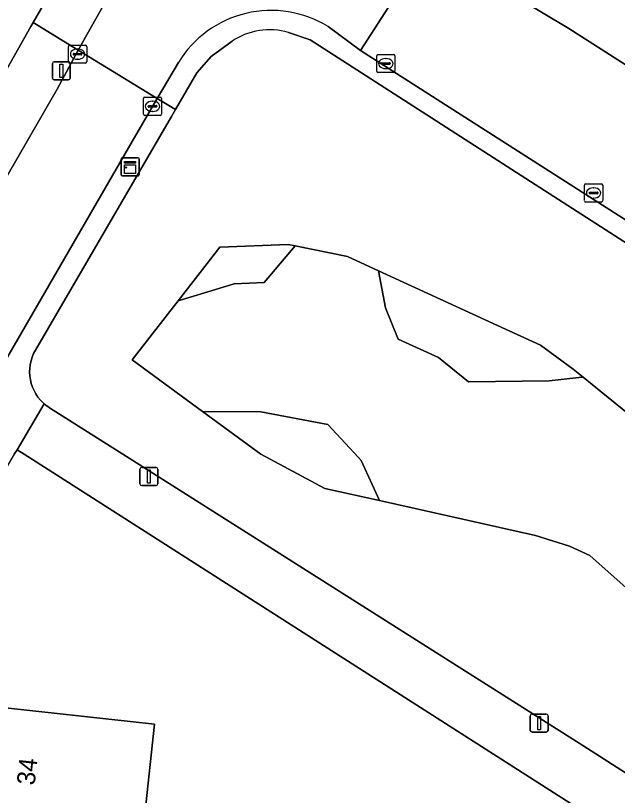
# Model space of a CAD drawing. Extents: x 162396 to 163643, y 386452 to 387406.
# Drawn here: x 162921.28 to 162954.54, y 386731.16 to 386774.24 of the extents above; entities that cross this region are included whole.
import ezdxf

# ---------------------------------------------------------------- set-up
doc = ezdxf.new("R2010")
doc.units = 0
for name, color, linetype in [('IMGEO_Erf', 7, 'Continuous'), ('IMGEO_Groenvoorziening', 7, 'Continuous'), ('IMGEO_Kast', 7, 'Continuous'), ('IMGEO_Kolk', 7, 'Continuous'), ('IMGEO_Lichtmast', 7, 'Continuous'), ('IMGEO_Pand', 7, 'Continuous'), ('IMGEO_Pand_nummerreeks', 7, 'Continuous'), ('IMGEO_Rijbaan_lokaal_gesloten', 7, 'Continuous'), ('IMGEO_Rijbaan_lokaal_open', 7, 'Continuous'), ('IMGEO_Voetpad_open', 7, 'Continuous')]:
    doc.layers.add(name, color=color, linetype=linetype)

msp = doc.modelspace()

# ---------------------------------------------------------------- linework, layer by layer
at = {"layer": 'IMGEO_Erf'}
for points in [[(162932.823, 386652.31), (162934.978, 386654.725), (162936.722, 386656.679), (162939.36, 386659.635), (162950.734, 386672.38), (162953.337, 386675.295), (162954.931, 386677.078), (162957.707, 386680.182), (162969.169, 386692.999), (162984.352, 386710.007), (162921.76, 386750), (162921.361, 386750.255), (162921.212, 386750), (162863.497, 386651.323), (162799.834, 386651.914)], [(162901.78, 386704.782), (162902.268, 386709.253), (162906.621, 386708.779), (162907.333, 386715.302), (162908.85, 386715.136), (162909.548, 386721.538), (162913.469, 386721.11), (162913.958, 386725.6), (162914.448, 386730.091), (162918.809, 386729.616), (162919.518, 386736.116), (162928.964, 386735.085), (162928.422, 386730.115), (162928.244, 386728.48), (162927.766, 386724.093), (162924.444, 386724.456), (162923.789, 386718.45), (162919.016, 386718.97), (162918.462, 386713.889), (162917.764, 386707.488), (162916.157, 386707.663), (162915.627, 386707.721), (162915.343, 386705.114)]]:
    msp.add_lwpolyline(points, dxfattribs=at)
at = {"layer": 'IMGEO_Groenvoorziening'}
for points in [[(162883.326, 386779.885), (162912.75, 386761.17), (162912.9, 386761.084), (162913.057, 386761.011), (162913.219, 386760.952), (162913.387, 386760.909), (162913.557, 386760.88), (162913.73, 386760.867), (162913.902, 386760.869), (162914.074, 386760.887), (162914.244, 386760.92), (162914.41, 386760.968), (162914.571, 386761.031), (162914.726, 386761.108), (162914.874, 386761.198), (162915.012, 386761.301), (162915.141, 386761.416), (162915.26, 386761.542), (162915.366, 386761.679), (162915.464, 386761.831), (162922.117, 386773.641), (162922.244, 386773.863), (162923.386, 386775.848)], [(162965.791, 386754.754), (162937.555, 386772.892), (162936.369, 386773.302)], [(162933.244, 386772.825), (162932.095, 386771.974), (162931.293, 386771.067), (162930.124, 386769.057), (162929.894, 386768.662), (162922.378, 386755.748), (162922.28, 386755.561), (162922.199, 386755.366), (162922.136, 386755.165), (162922.091, 386754.959), (162922.065, 386754.749), (162922.057, 386754.538), (162922.069, 386754.328), (162922.099, 386754.119), (162922.148, 386753.913), (162922.214, 386753.713), (162922.299, 386753.52), (162922.4, 386753.335), (162922.518, 386753.16), (162922.651, 386752.996), (162922.797, 386752.844), (162922.868, 386752.783), (162922.957, 386752.706), (162923.129, 386752.583), (162923.157, 386752.565), (162927.211, 386750), (162952.63, 386733.915), (162986.082, 386712.5)], [(162957.175, 386740.704), (162953.012, 386744.401), (162951.901, 386744.92), (162950.015, 386745.506), (162941.386, 386747.441), (162938.366, 386748.118), (162934.841, 386750), (162931.617, 386752.363), (162927.716, 386755.224), (162930.261, 386758.485), (162932.569, 386761.442), (162936.338, 386761.59), (162936.73, 386761.51), (162939.622, 386760.919), (162941.334, 386760.136), (162947.921, 386757.121), (162950.295, 386756.035), (162952.102, 386754.711), (162952.644, 386754.27), (162953.64, 386753.46), (162957.896, 386750)], [(162957.896, 386750), (162953.64, 386753.46), (162952.644, 386754.27), (162952.414, 386754.245), (162950.768, 386754.068), (162946.307, 386754.005), (162944.65, 386755.344), (162942.419, 386756.365), (162941.718, 386758.087), (162941.334, 386760.136), (162939.622, 386760.919), (162936.73, 386761.51), (162935.026, 386759.49), (162933.368, 386759.426), (162930.261, 386758.485), (162927.716, 386755.224), (162931.617, 386752.363), (162934.834, 386752.346), (162938.531, 386751.645), (162940.24, 386749.816), (162940.379, 386749.667), (162941.386, 386747.441), (162950.015, 386745.506), (162951.901, 386744.92), (162953.012, 386744.401), (162957.175, 386740.704)]]:
    msp.add_lwpolyline(points, dxfattribs=at)
for points in [[(162930.261, 386758.485), (162933.368, 386759.426), (162935.026, 386759.49), (162936.73, 386761.51), (162936.338, 386761.59), (162932.569, 386761.442)], [(162941.334, 386760.136), (162941.718, 386758.087), (162942.419, 386756.365), (162944.65, 386755.344), (162946.307, 386754.005), (162950.768, 386754.068), (162952.414, 386754.245), (162952.644, 386754.27), (162952.102, 386754.711), (162950.295, 386756.035), (162947.921, 386757.121)], [(162941.386, 386747.441), (162940.379, 386749.667), (162940.24, 386749.816), (162938.531, 386751.645), (162934.834, 386752.346), (162931.617, 386752.363), (162934.841, 386750), (162938.366, 386748.118)]]:
    msp.add_lwpolyline(points, close=True, dxfattribs=at)
msp.add_arc((162935.32, 386769.702), 3.75, 73.7474, 123.6099, dxfattribs=at)
at = {"layer": 'IMGEO_Kast'}
for p, q in [((162927.112, 386765.456), (162927.112, 386766.297)), ((162927.112, 386766.297), (162927.112, 386765.456)), ((162927.187, 386766.381), (162928.028, 386766.381)), ((162928.028, 386766.381), (162927.187, 386766.381)), ((162928.112, 386766.306), (162928.112, 386765.465)), ((162928.112, 386765.465), (162928.112, 386766.306)), ((162928.037, 386765.381), (162927.196, 386765.381)), ((162927.196, 386765.381), (162928.037, 386765.381))]:
    msp.add_line(p, q, dxfattribs=at)
for points in [[(162927.307, 386766.171), (162927.907, 386766.171), (162927.907, 386766.086), (162927.307, 386766.086), (162927.307, 386766.171)], [(162927.307, 386765.996), (162927.907, 386765.996), (162927.907, 386765.507), (162927.307, 386765.507), (162927.307, 386765.996)]]:
    msp.add_lwpolyline(points, dxfattribs=at)
msp.add_circle((162927.391, 386765.845), 0.0377, dxfattribs=at)
for centre, start, end in [((162927.19, 386766.303), 92.4484, 184.2845), ((162927.19, 386766.303), 92.4484, 184.2845), ((162928.034, 386766.303), 2.4484, 94.2845), ((162928.034, 386766.303), 2.4484, 94.2845), ((162927.19, 386765.459), 182.4484, 274.2845), ((162927.19, 386765.459), 182.4484, 274.2845), ((162928.034, 386765.459), 272.4484, 4.2845), ((162928.034, 386765.459), 272.4484, 4.2845)]:
    msp.add_arc(centre, 0.0779, start, end, dxfattribs=at)
at = {"layer": 'IMGEO_Kolk'}
for p, q in [((162924.209, 386771.68), (162924.209, 386772.532)), ((162924.284, 386772.606), (162925.136, 386772.606)), ((162924.697, 386772.386), (162924.722, 386772.386)), ((162925.21, 386772.532), (162925.21, 386771.68)), ((162924.468, 386772.1), (162924.468, 386772.112)), ((162924.906, 386772.063), (162924.508, 386772.063)), ((162924.511, 386772.149), (162924.909, 386772.149)), ((162924.72, 386771.826), (162924.695, 386771.826)), ((162924.952, 386772.112), (162924.952, 386772.1)), ((162941.246, 386771.158), (162941.246, 386772.01)), ((162941.321, 386772.084), (162942.173, 386772.084)), ((162941.734, 386771.864), (162941.759, 386771.864)), ((162942.247, 386772.01), (162942.247, 386771.158)), ((162925.136, 386771.606), (162924.284, 386771.606)), ((162941.505, 386771.578), (162941.505, 386771.59)), ((162941.943, 386771.541), (162941.545, 386771.541)), ((162941.548, 386771.627), (162941.946, 386771.627)), ((162941.989, 386771.59), (162941.989, 386771.578)), ((162942.173, 386771.084), (162941.321, 386771.084)), ((162941.757, 386771.304), (162941.732, 386771.304)), ((162928.351, 386768.798), (162928.351, 386769.65)), ((162928.426, 386769.724), (162929.278, 386769.724)), ((162929.352, 386769.65), (162929.352, 386768.798)), ((162928.61, 386769.218), (162928.61, 386769.23)), ((162928.653, 386769.267), (162929.051, 386769.267)), ((162928.839, 386769.504), (162928.864, 386769.504)), ((162929.094, 386769.23), (162929.094, 386769.218)), ((162929.048, 386769.181), (162928.65, 386769.181)), ((162928.862, 386768.944), (162928.837, 386768.944)), ((162929.278, 386768.724), (162928.426, 386768.724)), ((162952.802, 386764.938), (162953.654, 386764.938)), ((162952.727, 386764.012), (162952.727, 386764.864)), ((162953.029, 386764.481), (162953.427, 386764.481)), ((162953.215, 386764.718), (162953.24, 386764.718)), ((162953.728, 386764.864), (162953.728, 386764.012)), ((162952.986, 386764.432), (162952.986, 386764.444)), ((162953.424, 386764.395), (162953.026, 386764.395)), ((162953.238, 386764.158), (162953.213, 386764.158)), ((162953.47, 386764.444), (162953.47, 386764.432)), ((162953.654, 386763.938), (162952.802, 386763.938))]:
    msp.add_line(p, q, dxfattribs=at)
for points in [[(162924.209, 386771.68), (162924.209, 386772.532)], [(162924.284, 386772.606), (162925.136, 386772.606)], [(162925.21, 386772.532), (162925.21, 386771.68)], [(162941.246, 386771.158), (162941.246, 386772.01)], [(162941.321, 386772.084), (162942.173, 386772.084)], [(162942.247, 386772.01), (162942.247, 386771.158)], [(162925.136, 386771.606), (162924.284, 386771.606)], [(162942.173, 386771.084), (162941.321, 386771.084)], [(162928.351, 386768.798), (162928.351, 386769.65)], [(162928.426, 386769.724), (162929.278, 386769.724)], [(162929.352, 386769.65), (162929.352, 386768.798)], [(162929.278, 386768.724), (162928.426, 386768.724)], [(162952.802, 386764.938), (162953.654, 386764.938)], [(162952.727, 386764.012), (162952.727, 386764.864)], [(162953.728, 386764.864), (162953.728, 386764.012)], [(162953.654, 386763.938), (162952.802, 386763.938)]]:
    msp.add_lwpolyline(points, dxfattribs=at)
for centre, radius, start, end in [((162924.286, 386772.53), 0.0765, 91.552, 178.448), ((162924.286, 386772.53), 0.0765, 91.552, 178.448), ((162925.134, 386772.53), 0.0765, 1.552, 88.448), ((162925.134, 386772.53), 0.0765, 1.552, 88.448), ((162924.508, 386772.109), 0.0403, 85.8775, 175.7526), ((162924.505, 386772.099), 0.0366, 178.938, 274.7102), ((162924.909, 386772.106), 0.043, 264.8664, 352.4533), ((162924.913, 386772.111), 0.0386, 1.7309, 96.639), ((162941.323, 386772.008), 0.0765, 91.552, 178.448), ((162941.323, 386772.008), 0.0765, 91.552, 178.448), ((162942.171, 386772.008), 0.0765, 1.552, 88.448), ((162942.171, 386772.008), 0.0765, 1.552, 88.448), ((162924.286, 386771.682), 0.0765, 181.552, 268.448), ((162924.286, 386771.682), 0.0765, 181.552, 268.448), ((162925.134, 386771.682), 0.0765, 271.552, 358.448), ((162925.134, 386771.682), 0.0765, 271.552, 358.448), ((162941.545, 386771.587), 0.0403, 85.8775, 175.7526), ((162941.542, 386771.577), 0.0366, 178.938, 274.7102), ((162941.946, 386771.584), 0.043, 264.8664, 352.4533), ((162941.95, 386771.589), 0.0386, 1.7309, 96.639), ((162941.323, 386771.16), 0.0765, 181.552, 268.448), ((162941.323, 386771.16), 0.0765, 181.552, 268.448), ((162942.171, 386771.16), 0.0765, 271.552, 358.448), ((162942.171, 386771.16), 0.0765, 271.552, 358.448), ((162928.428, 386769.648), 0.0765, 91.552, 178.448), ((162928.428, 386769.648), 0.0765, 91.552, 178.448), ((162929.276, 386769.648), 0.0765, 1.552, 88.448), ((162929.276, 386769.648), 0.0765, 1.552, 88.448), ((162928.65, 386769.227), 0.0403, 85.8775, 175.7526), ((162928.647, 386769.217), 0.0366, 178.938, 274.7102), ((162929.051, 386769.224), 0.043, 264.8664, 352.4533), ((162929.055, 386769.229), 0.0386, 1.7309, 96.639), ((162928.428, 386768.8), 0.0765, 181.552, 268.448), ((162928.428, 386768.8), 0.0765, 181.552, 268.448), ((162929.276, 386768.8), 0.0765, 271.552, 358.448), ((162929.276, 386768.8), 0.0765, 271.552, 358.448), ((162952.804, 386764.862), 0.0765, 91.552, 178.448), ((162952.804, 386764.862), 0.0765, 91.552, 178.448), ((162953.652, 386764.862), 0.0765, 1.552, 88.448), ((162953.652, 386764.862), 0.0765, 1.552, 88.448), ((162953.026, 386764.441), 0.0403, 85.8775, 175.7526), ((162953.431, 386764.443), 0.0386, 1.7309, 96.639), ((162953.023, 386764.431), 0.0366, 178.938, 274.7102), ((162953.427, 386764.438), 0.043, 264.8664, 352.4533), ((162952.804, 386764.014), 0.0765, 181.552, 268.448), ((162952.804, 386764.014), 0.0765, 181.552, 268.448), ((162953.652, 386764.014), 0.0765, 271.552, 358.448), ((162953.652, 386764.014), 0.0765, 271.552, 358.448)]:
    msp.add_arc(centre, radius, start, end, dxfattribs=at)
for centre, major_axis, ratio, start_param, end_param in [((162924.696, 386772.106), (-0.387, 0.002), 0.722429, 4.712389, 7.853982), ((162924.721, 386772.106), (-0.39, 0.002), 0.717154, 1.570796, 4.712389), ((162941.733, 386771.584), (-0.387, 0.002), 0.722429, 4.712389, 7.853982), ((162941.758, 386771.584), (-0.39, 0.002), 0.717154, 1.570796, 4.712389), ((162928.838, 386769.224), (-0.387, 0.002), 0.722429, 4.712389, 7.853982), ((162928.863, 386769.224), (-0.39, 0.002), 0.717154, 1.570796, 4.712389), ((162953.214, 386764.438), (-0.387, 0.002), 0.722429, 4.712389, 7.853982), ((162953.239, 386764.438), (-0.39, 0.002), 0.717154, 1.570796, 4.712389)]:
    msp.add_ellipse(centre, major_axis=major_axis, ratio=ratio, start_param=start_param, end_param=end_param, dxfattribs=at)
at = {"layer": 'IMGEO_Lichtmast'}
for p, q in [((162923.314, 386770.786), (162923.314, 386771.586)), ((162923.314, 386771.586), (162923.314, 386770.786)), ((162923.414, 386771.686), (162924.204, 386771.686)), ((162924.204, 386771.686), (162923.414, 386771.686)), ((162924.304, 386771.586), (162924.304, 386770.786)), ((162924.304, 386770.786), (162924.304, 386771.586)), ((162924.204, 386770.686), (162923.414, 386770.686)), ((162923.414, 386770.686), (162924.204, 386770.686)), ((162928.153, 386748.373), (162928.153, 386749.173)), ((162928.153, 386749.173), (162928.153, 386748.373)), ((162928.253, 386749.273), (162929.043, 386749.273)), ((162929.043, 386749.273), (162928.253, 386749.273)), ((162929.143, 386749.173), (162929.143, 386748.373)), ((162929.143, 386748.373), (162929.143, 386749.173)), ((162929.043, 386748.273), (162928.253, 386748.273)), ((162928.253, 386748.273), (162929.043, 386748.273)), ((162949.824, 386735.649), (162950.614, 386735.649)), ((162950.614, 386735.649), (162949.824, 386735.649)), ((162949.724, 386734.749), (162949.724, 386735.549)), ((162949.724, 386735.549), (162949.724, 386734.749)), ((162950.714, 386735.549), (162950.714, 386734.749)), ((162950.714, 386734.749), (162950.714, 386735.549)), ((162950.614, 386734.649), (162949.824, 386734.649)), ((162949.824, 386734.649), (162950.614, 386734.649))]:
    msp.add_line(p, q, dxfattribs=at)
for points in [[(162923.734, 386771.561), (162923.884, 386771.561), (162923.884, 386770.811), (162923.734, 386770.811), (162923.734, 386771.561)], [(162928.573, 386749.148), (162928.723, 386749.148), (162928.723, 386748.398), (162928.573, 386748.398), (162928.573, 386749.148)], [(162950.144, 386735.524), (162950.294, 386735.524), (162950.294, 386734.774), (162950.144, 386734.774), (162950.144, 386735.524)]]:
    msp.add_lwpolyline(points, dxfattribs=at)
for centre, start, end in [((162923.414, 386771.586), 90, 180), ((162923.414, 386771.586), 90, 180), ((162924.204, 386771.586), 0, 90), ((162924.204, 386771.586), 360, 90), ((162923.414, 386770.786), 180, 270), ((162923.414, 386770.786), 180, 270), ((162924.204, 386770.786), 270, 0), ((162924.204, 386770.786), 270, 0), ((162928.253, 386749.173), 90, 180), ((162928.253, 386749.173), 90, 180), ((162929.043, 386749.173), 0, 90), ((162929.043, 386749.173), 360, 90), ((162928.253, 386748.373), 180, 270), ((162928.253, 386748.373), 180, 270), ((162929.043, 386748.373), 270, 0), ((162929.043, 386748.373), 270, 0), ((162949.824, 386735.549), 90, 180), ((162949.824, 386735.549), 90, 180), ((162950.614, 386735.549), 0, 90), ((162950.614, 386735.549), 360, 90), ((162949.824, 386734.749), 180, 270), ((162949.824, 386734.749), 180, 270), ((162950.614, 386734.749), 270, 0), ((162950.614, 386734.749), 270, 0)]:
    msp.add_arc(centre, 0.1, start, end, dxfattribs=at)
at = {"layer": 'IMGEO_Pand'}
msp.add_lwpolyline([(162928.422, 386730.115), (162928.964, 386735.085), (162919.518, 386736.116), (162918.809, 386729.616), (162914.448, 386730.091), (162913.958, 386725.6), (162924.444, 386724.456), (162927.766, 386724.093), (162928.244, 386728.48)], close=True, dxfattribs=at)
at = {"layer": 'IMGEO_Rijbaan_lokaal_gesloten'}
msp.add_lwpolyline([(162976.584, 386757.684), (162972.881, 386760.057), (162961.015, 386767.66), (162957.257, 386770.068), (162955.683, 386771.076), (162951.851, 386773.532), (162947.417, 386776.185), (162944.171, 386778.263), (162940.349, 386772.312), (162975.708, 386749.721), (163000.894, 386733.571), (163004.712, 386739.504), (163003.079, 386740.546), (163002.637, 386741.003), (163000, 386742.69), (162994.876, 386745.969), (162988.576, 386750), (162982.93, 386753.617), (162979.258, 386755.97)], close=True, dxfattribs=at)
at = {"layer": 'IMGEO_Rijbaan_lokaal_open'}
for points in [[(162938.559, 386773.627), (162940.349, 386772.312), (162944.171, 386778.263), (162925.845, 386789.964)], [(162926.284, 386775.063), (162924.748, 386772.326), (162929.102, 386769.652), (162930.28, 386771.651)], [(162890.79, 386703.612), (162894.3, 386709.561), (162898.573, 386716.804), (162903.004, 386724.533), (162906.451, 386730.546), (162919.39, 386753.115), (162919.621, 386753.313), (162927.717, 386767.287), (162928.896, 386769.301), (162929.102, 386769.652), (162924.748, 386772.326), (162923.585, 386770.172), (162916.906, 386758.651), (162914.448, 386754.399), (162902.012, 386732.978), (162899.696, 386729.077), (162891.884, 386715.828)]]:
    msp.add_lwpolyline(points, dxfattribs=at)
msp.add_arc((162935.405, 386768.511), 6.01, 58.3421, 148.5059, dxfattribs=at)
at = {"layer": 'IMGEO_Voetpad_open'}
for points in [[(162947.417, 386776.185), (162951.851, 386773.532), (162955.683, 386771.076)], [(162923.386, 386775.848), (162922.244, 386773.863), (162924.748, 386772.326), (162926.284, 386775.063)], [(162914.448, 386754.399), (162916.906, 386758.651), (162923.585, 386770.172), (162924.748, 386772.326), (162922.244, 386773.863), (162922.117, 386773.641), (162915.464, 386761.831), (162915.366, 386761.679), (162912.129, 386756.249), (162908.437, 386750), (162900.547, 386736.644), (162889.067, 386716.747), (162889.021, 386716.602), (162887.174, 386713.195)], [(163002.93, 386732.299), (163000.894, 386733.571), (162975.708, 386749.721), (162940.349, 386772.312), (162938.559, 386773.627)], [(162936.369, 386773.302), (162937.555, 386772.892), (162965.791, 386754.754), (162997.421, 386734.557), (163000.576, 386732.506)], [(162930.28, 386771.651), (162929.102, 386769.652), (162930.124, 386769.057), (162931.293, 386771.067), (162932.095, 386771.974), (162933.244, 386772.825)], [(162921.212, 386750), (162921.361, 386750.255), (162922.868, 386752.783), (162922.797, 386752.844), (162922.651, 386752.996), (162922.518, 386753.16), (162922.4, 386753.335), (162922.299, 386753.52), (162922.214, 386753.713), (162922.148, 386753.913), (162922.099, 386754.119), (162922.069, 386754.328), (162922.057, 386754.538), (162922.065, 386754.749), (162922.091, 386754.959), (162922.136, 386755.165), (162922.199, 386755.366), (162922.28, 386755.561), (162922.378, 386755.748), (162929.894, 386768.662), (162930.124, 386769.057), (162929.102, 386769.652), (162928.896, 386769.301), (162927.717, 386767.287), (162919.621, 386753.313)]]:
    msp.add_lwpolyline(points, dxfattribs=at)
msp.add_lwpolyline([(162952.63, 386733.915), (162927.211, 386750), (162923.157, 386752.565), (162923.129, 386752.583), (162922.957, 386752.706), (162922.868, 386752.783), (162921.361, 386750.255), (162921.76, 386750), (162984.352, 386710.007), (162986.397, 386712.298), (162986.082, 386712.5)], close=True, dxfattribs=at)
for centre, radius, start, end in [((162935.405, 386768.511), 6.01, 58.3421, 148.5059), ((162935.32, 386769.702), 3.75, 73.7474, 123.6099)]:
    msp.add_arc(centre, radius, start, end, dxfattribs=at)

# ---------------------------------------------------------------- texts
at = {"layer": 'IMGEO_Pand_nummerreeks'}
msp.add_text('34', height=1, rotation=83.7722, dxfattribs=at).set_placement((162922.334, 386731.689))

doc.saveas('drawing.dxf')
